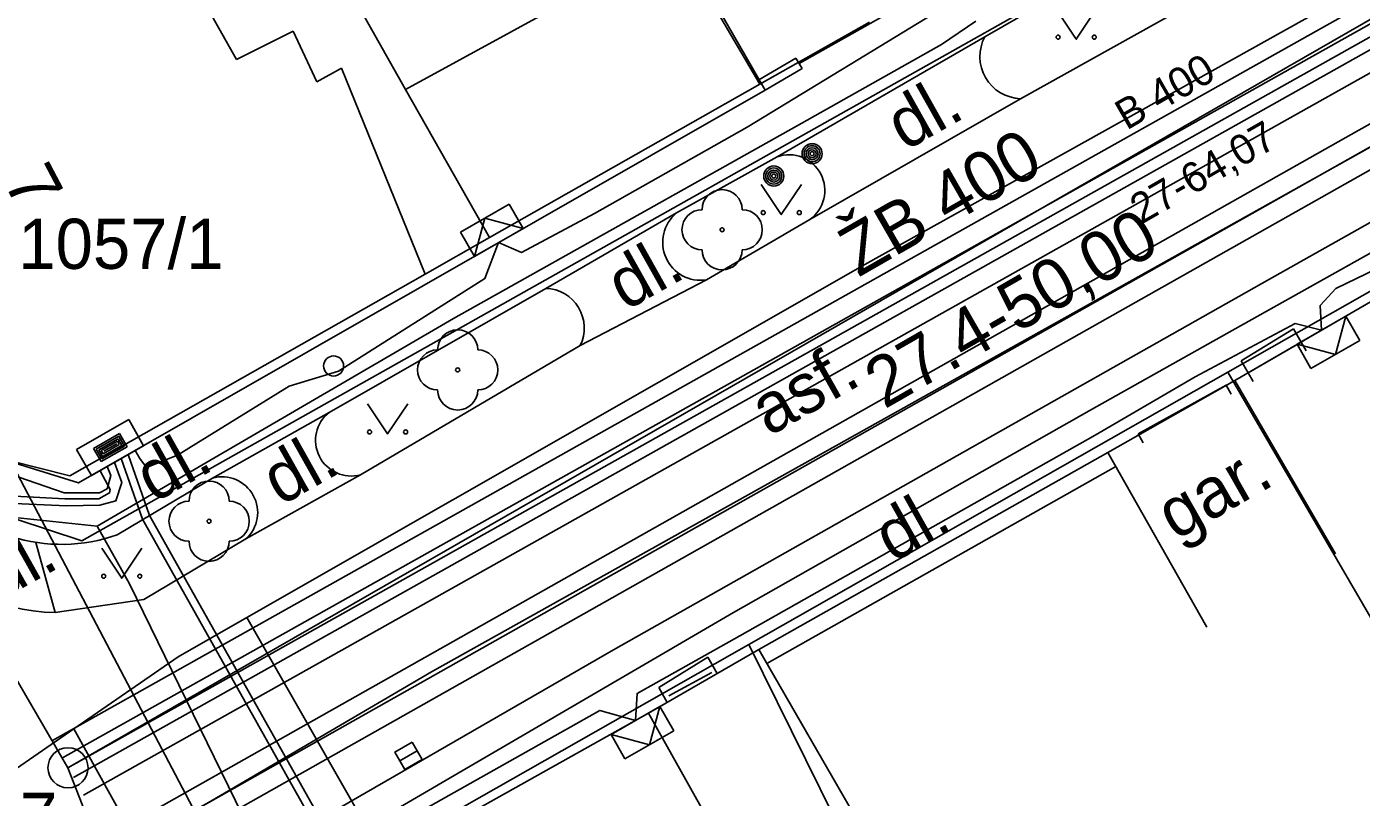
# Model space of a CAD drawing. Extents: x -601580 to 4, y -1204314 to 4.
# Drawn here: x -600007.93 to -599974.69, y -1203430.22 to -1203411.01 of the extents above; entities that cross this region are included whole.
import ezdxf

# ---------------------------------------------------------------- set-up
doc = ezdxf.new("R2010")
doc.units = 0
for name, color, linetype in [('00-EON NN', 7, 'Continuous'), ('00-INNOGY-NTL', 7, 'Continuous'), ('00-KN-HRANICE PARCEL', 7, 'Continuous'), ('00-KN-PARC. CISLA', 7, 'Continuous'), ('00-KN-VNITRNI KRESBA', 7, 'Continuous'), ('00-POLOHOPIS', 7, 'Continuous'), ('00-SITE KOM. KABEL', 7, 'Continuous'), ('00-VAK-KANAL-POPIS', 7, 'Continuous'), ('00-VAK-KANAL-POTRUBI', 7, 'Continuous'), ('00-VODOVOD STAVAJICI', 7, 'Continuous'), ('11-REKONSTRUKCE  VYKOP', 7, 'Continuous'), ('11-REKONSTRUKCE KANALIZACE', 7, 'Continuous'), ('11-REKONSTRUKCE KANALIZACE OSA', 7, 'Continuous'), ('11-REKONSTRUKCE VODOVOD', 7, 'Continuous'), ('11-VAK-KANAL PUVODNI', 7, 'Continuous'), ('Vrstva 22', 7, 'Continuous'), ('Vrstva 25', 7, 'Continuous'), ('Vrstva 26', 7, 'Continuous'), ('Vrstva 27', 7, 'Continuous'), ('Vrstva 28', 7, 'Continuous'), ('Vrstva 36', 7, 'Continuous'), ('Vrstva 6', 7, 'Continuous'), ('Vrstva 8', 7, 'Continuous'), ('Vrstva 9', 7, 'Continuous')]:
    doc.layers.add(name, color=color, linetype=linetype)

# ---------------------------------------------------------------- blocks, each defined once
blk = doc.blocks.new('6.01A_1260')
at = {"layer": 'Vrstva 25'}
for radius in [0.25, 0.2, 0.15, 0.1, 0.05]:
    blk.add_circle((0, 0), radius, dxfattribs=at)
blk = doc.blocks.new('6.01A_1262')
at = {"layer": 'Vrstva 25'}
for radius in [0.25, 0.2, 0.15, 0.1, 0.05]:
    blk.add_circle((0, 0), radius, dxfattribs=at)
blk = doc.blocks.new('6.30_416')
at = {"layer": 'Vrstva 27'}
blk.add_line((-0.25, 0), (0.25, 0), dxfattribs=at)
blk.add_lwpolyline([(-0.25, -0.249), (0.249, -0.25), (0.25, 0.249), (-0.249, 0.25)], close=True, dxfattribs=at)
blk = doc.blocks.new('VCHOD_1138')
at = {"layer": 'Vrstva 6'}
blk.add_line((0, 0.25), (0, 0), dxfattribs=at)
blk = doc.blocks.new('VCHOD_1140')
at = {"layer": 'Vrstva 6'}
blk.add_line((0, 0.25), (0, 0), dxfattribs=at)
blk = doc.blocks.new('VCHOD_1142')
at = {"layer": 'Vrstva 6'}
blk.add_line((0, 0.25), (0, 0), dxfattribs=at)
blk = doc.blocks.new('VCHOD_1144')
at = {"layer": 'Vrstva 6'}
blk.add_line((0, 0.25), (0, 0), dxfattribs=at)
blk = doc.blocks.new('6.14A_1128')
at = {"layer": 'Vrstva 28'}
blk.add_circle((0, 0), 0.25, dxfattribs=at)
blk = doc.blocks.new('3.13_788')
at = {"layer": 'Vrstva 22'}
blk.add_circle((0, 0), 0.05, dxfattribs=at)
for centre, start, end in [((0, 0.5), 0, 180), ((-0.5, 0), 90, 270), ((0.5, 0), 270, 90), ((0, -0.5), 180, 0)]:
    blk.add_arc(centre, 0.5, start, end, dxfattribs=at)
blk = doc.blocks.new('3.13_790')
at = {"layer": 'Vrstva 22'}
blk.add_circle((0, 0), 0.05, dxfattribs=at)
for centre, start, end in [((0, 0.5), 0, 180), ((-0.5, 0), 90, 270), ((0.5, 0), 270, 90), ((0, -0.5), 180, 0)]:
    blk.add_arc(centre, 0.5, start, end, dxfattribs=at)
blk = doc.blocks.new('3.13_792')
at = {"layer": 'Vrstva 22'}
blk.add_circle((0, 0), 0.05, dxfattribs=at)
for centre, start, end in [((0, 0.5), 0, 180), ((-0.5, 0), 90, 270), ((0.5, 0), 270, 90), ((0, -0.5), 180, 0)]:
    blk.add_arc(centre, 0.5, start, end, dxfattribs=at)
blk = doc.blocks.new('3.14_420')
at = {"layer": 'Vrstva 36'}
blk.add_lwpolyline([(-0.5, 0.75), (0, 0), (0.5, 0.75)], dxfattribs=at)
for centre in [(-0.45, 0.05), (0.449, 0.05)]:
    blk.add_circle(centre, 0.05, dxfattribs=at)
blk = doc.blocks.new('3.14_422')
at = {"layer": 'Vrstva 36'}
blk.add_lwpolyline([(-0.5, 0.75), (0, 0), (0.5, 0.75)], dxfattribs=at)
for centre in [(-0.45, 0.05), (0.449, 0.05)]:
    blk.add_circle(centre, 0.05, dxfattribs=at)
blk = doc.blocks.new('3.14_426')
at = {"layer": 'Vrstva 36'}
blk.add_lwpolyline([(-0.5, 0.75), (0, 0), (0.5, 0.75)], dxfattribs=at)
for centre in [(-0.45, 0.05), (0.449, 0.05)]:
    blk.add_circle(centre, 0.05, dxfattribs=at)
blk = doc.blocks.new('3.14_428')
at = {"layer": 'Vrstva 36'}
blk.add_lwpolyline([(-0.5, 0.75), (0, 0), (0.5, 0.75)], dxfattribs=at)
for centre in [(-0.45, 0.05), (0.449, 0.05)]:
    blk.add_circle(centre, 0.05, dxfattribs=at)
blk = doc.blocks.new('6.20_318')
at = {"layer": 'Vrstva 27'}
blk.add_circle((0, 0), 0.5, dxfattribs=at)
blk = doc.blocks.new('NN630')
at = {"layer": 'Vrstva 9'}
for points in [[(-3, -700), (-703, 0)], [(-703, -700), (-703, 0), (697, 0), (697, -700)], [(-3, -700), (697, 0)], [(-703, -700), (697, -700)]]:
    blk.add_lwpolyline(points, dxfattribs=at)
blk = doc.blocks.new('NN620')
at = {"layer": 'Vrstva 8'}
for points in [[(752, 4), (-748, 4)], [(-748, 4), (-748, -746)], [(752, -746), (752, 4)], [(368, -180), (-376, -180)], [(-376, -180), (-376, -558)], [(321, -227), (-329, -227)], [(-329, -227), (-329, -510)], [(274, -274), (-281, -274)], [(-281, -274), (-281, -463)], [(227, -321), (-234, -321)], [(-234, -321), (-234, -416)], [(227, -416), (227, -321)], [(274, -463), (274, -274)], [(321, -510), (321, -227)], [(368, -558), (368, -180)], [(-376, -558), (368, -558)], [(-329, -510), (321, -510)], [(-281, -463), (274, -463)], [(-234, -416), (227, -416)], [(-193, -369), (185, -369)], [(-748, -746), (752, -746)]]:
    blk.add_lwpolyline(points, dxfattribs=at)

msp = doc.modelspace()

# ---------------------------------------------------------------- linework, layer by layer
at = {"layer": '00-EON NN'}
for points in [[(-600005.932, -1203421.973), (-600005.835, -1203422.198), (-600005.93, -1203422.53), (-600006.122, -1203422.629), (-600007.004, -1203422.627), (-600008.37, -1203422.16), (-600008.91, -1203421.53), (-600010.86, -1203417.78), (-600015.12, -1203409.83), (-600018.96, -1203402.66), (-600018.685, -1203402.053), (-600019.38, -1203402.04), (-600025.74, -1203390.23), (-600025.72, -1203389.93), (-600025.447, -1203389.428), (-600026.12, -1203389.35), (-600028.26, -1203386.09), (-600029.39, -1203383.57), (-600028.949, -1203383.01), (-600029.62, -1203382.9), (-600033.29, -1203376.11), (-600033.667, -1203375.406)], [(-600005.236, -1203421.576), (-600005.117, -1203421.777), (-600004.95, -1203422), (-600004.18, -1203421.69), (-600001.4, -1203419.97), (-600000.17, -1203419.6), (-599996.52, -1203417.29), (-599996.178, -1203416.394), (-599995.61, -1203416.64), (-599993.79, -1203415.67), (-599989.99, -1203413.52), (-599985.13, -1203410.56), (-599981.23, -1203408.34), (-599977.85, -1203406.46), (-599965.02, -1203399.17), (-599963.37, -1203398.32), (-599963.038, -1203397.867), (-599963.166, -1203397.643)], [(-600030.734, -1203404.857), (-600030.367, -1203404.665), (-600019.551, -1203425.281), (-600018.255, -1203426.677), (-600009.969, -1203422.621), (-600006.984, -1203422.776), (-600006.14, -1203422.776), (-600005.87, -1203422.631), (-600005.853, -1203422.55), (-600006.105, -1203422.081)], [(-600005.41, -1203421.675), (-600004.872, -1203423.193), (-600000.597, -1203430.793), (-600000.193, -1203431.281), (-599999.61, -1203431.52), (-599999.12, -1203431.37), (-599998.01, -1203430.5), (-599993.66, -1203428.05), (-599992.767, -1203428.301), (-599992.73, -1203427.63), (-599990.17, -1203426.19), (-599981.32, -1203421.19), (-599978.83, -1203419.74), (-599976.34, -1203418.41), (-599975.678, -1203418.575), (-599975.71, -1203417.96), (-599975.32, -1203417.54), (-599972.54, -1203416.19), (-599970.18, -1203414.91), (-599966.86, -1203412.98), (-599966.13, -1203413.062), (-599966.02, -1203412.42), (-599960.1, -1203409.11), (-599953.72, -1203405.44)], [(-600005.749, -1203421.872), (-600005.566, -1203422.376), (-600005.716, -1203422.831), (-600006.114, -1203422.941), (-600006.941, -1203422.95), (-600009.923, -1203422.821), (-600018.167, -1203426.857), (-600014.141, -1203434.352), (-600011.172, -1203441.172), (-600002.898, -1203456.852), (-600003.012, -1203459.424), (-600001.795, -1203461.342), (-599997.752, -1203469.329)], [(-599985.03, -1203471.3), (-599985.225, -1203470.7), (-599985.95, -1203468.01), (-599987.55, -1203464.2), (-599988.77, -1203461.63), (-599987.625, -1203460.754), (-599988.76, -1203460.44), (-599989.98, -1203457.62), (-599993.08, -1203451.45), (-599995.32, -1203447.15), (-599995.153, -1203446.717), (-599995.74, -1203446.55), (-599996.94, -1203444.85), (-600001.95, -1203434.64), (-600001.91, -1203433.75), (-600001.45, -1203432.79), (-600000.86, -1203432.22), (-600000.34, -1203431.69), (-600000.372, -1203431.379), (-600000.763, -1203430.907), (-600005.048, -1203423.287), (-600005.584, -1203421.774)]]:
    msp.add_lwpolyline(points, dxfattribs=at)
at = {"layer": '00-INNOGY-NTL'}
msp.add_line((-600002.45, -1203425.74), (-599998.93, -1203431.9), dxfattribs=at)
for points in [[(-600039.077, -1203373.715), (-600029.95, -1203390.58), (-600026.07, -1203397.74), (-600025.59, -1203398.62), (-600019.28, -1203411.18), (-600017.14, -1203415.03), (-600008.87, -1203429.96), (-600006.76, -1203428.51)], [(-600006.76, -1203428.51), (-600004.16, -1203426.72), (-600002.45, -1203425.74), (-599987.06, -1203416.94), (-599975.66, -1203410.59), (-599973.85, -1203409.57), (-599952.82, -1203397.85), (-599942.09, -1203391.62), (-599934.99, -1203387.51), (-599929.14, -1203384.11), (-599922.17, -1203380.07), (-599918.93, -1203378.19), (-599915.5, -1203376.2)], [(-600006.76, -1203428.51), (-599992.64, -1203454.02), (-599992.18, -1203454.85), (-599991.74, -1203455.63)]]:
    msp.add_lwpolyline(points, dxfattribs=at)
at = {"layer": '00-KN-HRANICE PARCEL'}
for p, q in [((-599989.67, -1203412.45), (-599991.67, -1203409.05)), ((-599989.67, -1203412.45), (-599986.94, -1203410.9)), ((-599970.24, -1203415.2), (-599978.01, -1203419.62)), ((-599978.01, -1203419.62), (-599989.95, -1203426.41)), ((-600001.76, -1203434.36), (-600008.34, -1203421.83))]:
    msp.add_line(p, q, dxfattribs=at)
for points in [[(-599991.67, -1203409.05), (-599994.43, -1203410.6), (-599994.53, -1203410.41), (-599998.5, -1203412.58), (-600003.09, -1203404.43), (-600001.26, -1203403.5), (-600002.03, -1203401.99)], [(-600008.34, -1203421.83), (-600006.86, -1203422.21), (-599998.01, -1203417.18), (-599996.41, -1203416.27), (-599989.67, -1203412.45)], [(-599978.01, -1203419.62), (-599972.98, -1203428.27), (-599972.01, -1203429.94)], [(-599989.95, -1203426.41), (-600001.32, -1203432.88), (-600001.76, -1203434.36)], [(-599989.95, -1203426.41), (-599987.11, -1203432.16), (-599988.26, -1203432.84), (-599987.75, -1203433.89), (-599989.12, -1203434.59), (-599987.2, -1203438.69)]]:
    msp.add_lwpolyline(points, dxfattribs=at)
at = {"layer": '00-KN-VNITRNI KRESBA'}
for p, q in [((-600002.71, -1203411.83), (-600006.84, -1203404.5)), ((-600001.3, -1203411.13), (-600002.71, -1203411.83)), ((-600000.71, -1203412.39), (-600001.3, -1203411.13)), ((-600000.09, -1203412.05), (-600000.71, -1203412.39)), ((-599998.01, -1203417.18), (-600000.09, -1203412.05)), ((-599996.41, -1203416.27), (-599998.5, -1203412.58))]:
    msp.add_line(p, q, dxfattribs=at)
at = {"layer": '00-POLOHOPIS'}
for p, q in [((-599979.939, -1203408.889), (-599984.068, -1203411.264)), ((-599962.347, -1203409.033), (-599976.972, -1203417.306)), ((-599988.696, -1203411.93), (-599985.475, -1203410.116)), ((-599983.176, -1203412.809), (-599979.112, -1203410.543)), ((-599984.068, -1203411.264), (-599989.239, -1203414.256)), ((-599989.694, -1203412.339), (-599988.772, -1203411.8)), ((-599988.621, -1203412.059), (-599988.772, -1203411.8)), ((-599989.543, -1203412.598), (-599988.621, -1203412.059)), ((-599988.425, -1203415.819), (-599983.176, -1203412.809)), ((-599989.239, -1203414.256), (-599991.748, -1203415.657)), ((-599991.748, -1203415.657), (-599995.003, -1203417.537)), ((-599991.002, -1203417.324), (-599988.425, -1203415.819)), ((-599976.972, -1203417.306), (-599993.32, -1203426.542)), ((-599995.003, -1203417.537), (-600000.401, -1203420.625)), ((-599994.15, -1203418.962), (-599991.002, -1203417.324)), ((-599977.678, -1203419.343), (-599976.382, -1203418.543)), ((-599976.191, -1203418.873), (-599976.382, -1203418.543)), ((-599999.618, -1203422.18), (-599994.15, -1203418.962)), ((-599977.508, -1203419.636), (-599976.191, -1203418.873)), ((-599977.508, -1203419.636), (-599977.678, -1203419.343)), ((-599978.055, -1203419.951), (-599980.247, -1203421.164)), ((-600000.401, -1203420.625), (-600003.306, -1203422.263)), ((-599981.005, -1203421.627), (-599989.698, -1203426.536)), ((-600003.306, -1203422.263), (-600005.678, -1203423.675)), ((-600002.475, -1203423.78), (-599999.618, -1203422.18)), ((-599980.807, -1203421.975), (-599989.498, -1203426.882)), ((-600007.222, -1203425.613), (-600007.706, -1203423.865)), ((-600005.021, -1203425.289), (-600002.475, -1203423.78)), ((-600007.222, -1203425.613), (-600005.021, -1203425.289)), ((-599993.32, -1203426.542), (-600001.8, -1203431.432)), ((-599992.191, -1203427.48), (-599990.966, -1203426.726)), ((-599990.732, -1203427.132), (-599990.966, -1203426.726)), ((-599991.937, -1203427.69), (-599990.869, -1203427.107)), ((-599991.977, -1203427.851), (-599992.191, -1203427.48))]:
    msp.add_line(p, q, dxfattribs=at)
for points in [[(-599992.026, -1203408.258), (-599989.543, -1203412.598), (-600006.646, -1203422.381), (-600008.221, -1203421.888), (-600014.603, -1203409.781), (-600010.18, -1203407.449)], [(-599975.33, -1203424.153), (-599977.838, -1203419.828), (-599970.034, -1203415.302), (-599967.546, -1203419.639)], [(-599975.33, -1203424.153), (-599977.838, -1203419.828), (-599981.005, -1203421.627), (-599978.535, -1203425.974)], [(-599987.2, -1203430.867), (-599989.698, -1203426.536), (-599992.448, -1203428.122), (-599990.003, -1203432.484)], [(-599990.003, -1203432.484), (-599992.448, -1203428.122), (-600001.132, -1203432.99), (-600001.603, -1203434.48), (-599999.409, -1203438.642), (-599999.48, -1203438.679), (-599996.586, -1203444.2), (-599992.158, -1203441.879)]]:
    msp.add_lwpolyline(points, dxfattribs=at)
for centre, radius, start, end in [((-599983.139, -1203411.758), 1.052, 152.0095, 267.9902), ((-599988.944, -1203415.096), 0.89, 305.7001, 109.3203), ((-599991.143, -1203416.387), 0.948, 129.641, 278.577), ((-599995.031, -1203418.522), 0.985, 333.444, 88.3651), ((-599999.85, -1203421.322), 0.889, 128.2851, 285.1687), ((-600003.07, -1203423.12), 0.889, 312.0632, 105.3639), ((-600007.161, -1203420.818), 4.795, 217.151, 269.2689), ((-600007.07, -1203419.736), 4.178, 252.5766, 289.4609)]:
    msp.add_arc(centre, radius, start, end, dxfattribs=at)
at = {"layer": '00-SITE KOM. KABEL'}
for points in [[(-599980.82, -1203409.33), (-600006.56, -1203423.83), (-600009.84, -1203422.75), (-600017.8, -1203426.63), (-600001.72, -1203456.88)], [(-599980.82, -1203409.33), (-600006.56, -1203423.83), (-600009.84, -1203422.75), (-600017.8, -1203426.63), (-600001.72, -1203456.88)], [(-600006.18, -1203423.46), (-599997.3, -1203418.29), (-599988.76, -1203413.49), (-599985.15, -1203411.46), (-599984.29, -1203410.88)], [(-599985.15, -1203411.46), (-599988.76, -1203413.49)], [(-600006.18, -1203423.46), (-600008.55, -1203423.21), (-600011.13, -1203418.19), (-600011.8, -1203416.92), (-600013.48, -1203413.78), (-600013.96, -1203412.93)], [(-600001.61, -1203432.32), (-600001.16, -1203431.73), (-600000.3, -1203431.26), (-599999.22, -1203430.8), (-599990.33, -1203425.61), (-599981.41, -1203420.55), (-599978.04, -1203418.66), (-599972.17, -1203415.37)], [(-599978.04, -1203418.66), (-599981.41, -1203420.55)], [(-600001.61, -1203432.32), (-600001.85, -1203432.11), (-600005.37, -1203424.9), (-600006.18, -1203423.46)], [(-600001.85, -1203432.11), (-600005.37, -1203424.9)]]:
    msp.add_lwpolyline(points, dxfattribs=at)
at = {"layer": '00-VAK-KANAL-POTRUBI'}
for points in [[(-600006.906, -1203429.481), (-600040.796, -1203371.11)], [(-600006.906, -1203429.481), (-599994.143, -1203462.179)]]:
    msp.add_lwpolyline(points, dxfattribs=at)
msp.add_circle((-600006.906, -1203429.481), 0.5, dxfattribs=at)
at = {"layer": '00-VODOVOD STAVAJICI'}
msp.add_lwpolyline([(-599905.396, -1203375.418), (-599929.281, -1203388.71), (-599951.16, -1203400.973), (-599997.853, -1203427.089), (-600003.348, -1203430.314), (-600012.501, -1203435.483)], dxfattribs=at)
at = {"layer": '11-REKONSTRUKCE  VYKOP'}
for points in [[(-600012.747, -1203435.048), (-599974.752, -1203413.595), (-599940.464, -1203394.405), (-599905.641, -1203374.982), (-599839.513, -1203337.692), (-599815.093, -1203323.609), (-599803.159, -1203313.09)], [(-600012.255, -1203435.918), (-599974.261, -1203414.467), (-599939.977, -1203395.278), (-599905.151, -1203375.854), (-599839.017, -1203338.56), (-599814.507, -1203324.425), (-599802.497, -1203313.84)], [(-600007.288, -1203428.801), (-599963.695, -1203404.318), (-599920.22, -1203379.63), (-599876.936, -1203354.596), (-599839.594, -1203333.492)], [(-600006.524, -1203430.161), (-599962.927, -1203405.676), (-599919.444, -1203380.984), (-599876.162, -1203355.95), (-599838.826, -1203334.851)]]:
    msp.add_lwpolyline(points, dxfattribs=at)
at = {"layer": '11-REKONSTRUKCE KANALIZACE'}
for points in [[(-600007.043, -1203429.237), (-599964.045, -1203405.088)], [(-600006.769, -1203429.725), (-599963.771, -1203405.576)]]:
    msp.add_lwpolyline(points, dxfattribs=at)
at = {"layer": '11-REKONSTRUKCE KANALIZACE OSA'}
msp.add_lwpolyline([(-600006.906, -1203429.481), (-599963.311, -1203404.997), (-599919.832, -1203380.307), (-599876.549, -1203355.273), (-599840.193, -1203334.727)], dxfattribs=at)
at = {"layer": '11-REKONSTRUKCE VODOVOD'}
msp.add_lwpolyline([(-600012.501, -1203435.483), (-599974.506, -1203414.031), (-599940.22, -1203394.841), (-599905.396, -1203375.418), (-599839.265, -1203338.126), (-599814.8, -1203324.017), (-599802.828, -1203313.465)], dxfattribs=at)
at = {"layer": '11-VAK-KANAL PUVODNI'}
msp.add_lwpolyline([(-599951.36, -1203397.55), (-600006.906, -1203429.481)], dxfattribs=at)

# ---------------------------------------------------------------- block references
at = {"layer": '00-POLOHOPIS'}
for name, p in [('3.14_426', (-599981.791, -1203411.326)), ('3.14_428', (-599989.138, -1203415.697)), ('3.13_788', (-599990.611, -1203416.075)), ('3.13_790', (-599997.199, -1203419.567)), ('3.14_422', (-599998.944, -1203421.163)), ('3.13_792', (-600003.391, -1203423.337)), ('3.14_420', (-600005.566, -1203424.757))]:
    msp.add_blockref(name, p, dxfattribs=at)
for name, p, xscale, yscale, rotation in [('6.01A_1260', (-599988.37, -1203414.18), 0.99999972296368, 0.9999997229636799, 120.0006253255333), ('6.01A_1262', (-599989.324, -1203414.736), 0.99999972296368, 0.9999997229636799, 120.0006253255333), ('VCHOD_1138', (-599976.191, -1203418.873), 0.9999982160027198, 0.9999982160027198, -149.91425764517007), ('VCHOD_1140', (-599977.508, -1203419.636), 0.9999982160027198, 0.9999982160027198, -149.91425764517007), ('VCHOD_1142', (-599978.055, -1203419.951), 1.00000003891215, 1.00000003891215, -151.04083854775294), ('VCHOD_1144', (-599980.247, -1203421.164), 1.00000003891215, 1.00000003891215, -151.04083854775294), ('6.20_318', (-600006.906, -1203429.481), 1.00000176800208, 1.0000017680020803, 29.45091494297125), ('6.30_416', (-599998.426, -1203429.182), 1.0000009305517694, 1.0000009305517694, -150.03021795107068)]:
    msp.add_blockref(name, p, dxfattribs=dict(at, xscale=xscale, yscale=yscale, rotation=rotation))
at = {"layer": '00-POLOHOPIS', "rotation": 90}
msp.add_blockref('6.14A_1128', (-600000.289, -1203419.469), dxfattribs=at)
at = {"layer": 'Vrstva 26'}
for name, p, xscale, yscale, rotation in [('NN630', (-599996.178, -1203416.394), 0.001, 0.0010000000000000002, -150.2301666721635), ('NN630', (-599975.678, -1203418.575), 0.001, 0.0010000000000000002, 29.690244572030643), ('NN620', (-600005.673, -1203421.824), 0.0010000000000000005, 0.0010000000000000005, -150.23016663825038), ('NN630', (-599992.767, -1203428.301), 0.001, 0.001, 29.6902444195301)]:
    msp.add_blockref(name, p, dxfattribs=dict(at, xscale=xscale, yscale=yscale, rotation=rotation))

# ---------------------------------------------------------------- texts
at = {"layer": '00-KN-PARC. CISLA'}
msp.add_text('1057/1', height=1.25, dxfattribs=at).set_placement((-600008.145, -1203417.05))
at = {"layer": '00-POLOHOPIS'}
for s, rotation, p in [('dl.', 29.2737, (-599986.058, -1203414.121)), ('7', 297.7952, (-600008.527, -1203414.873)), ('dl.', 29.2737, (-599993.019, -1203418.106)), ('asf.', 29.4509, (-599989.445, -1203421.232)), ('dl.', 29.2737, (-600004.767, -1203422.892)), ('dl.', 29.2737, (-600001.612, -1203422.965)), ('gar.', 29.6013, (-599979.315, -1203423.83)), ('dl.', 29.2737, (-599986.362, -1203424.384)), ('dl.', 29.2737, (-600008.625, -1203425.336))]:
    msp.add_text(s, height=1.25, rotation=rotation, dxfattribs=at).set_placement(p)
at = {"layer": '00-VAK-KANAL-POPIS'}
msp.add_text('256,97 ', height=1.25, dxfattribs=at).set_placement((-600012.287, -1203431.354))
at = {"layer": '11-REKONSTRUKCE KANALIZACE'}
for s, p in [('ŽB 400', (-599987.218, -1203417.27)), ('27.4-50,00', (-599986.57, -1203420.556))]:
    msp.add_text(s, height=1.25, rotation=29.89, dxfattribs=at).set_placement(p)
at = {"layer": '11-VAK-KANAL PUVODNI'}
for s, p in [('B 400', (-599980.536, -1203413.607)), ('27-64,07', (-599980.165, -1203415.948))]:
    msp.add_text(s, height=0.75, rotation=29.89, dxfattribs=at).set_placement(p)

doc.saveas('drawing.dxf')
